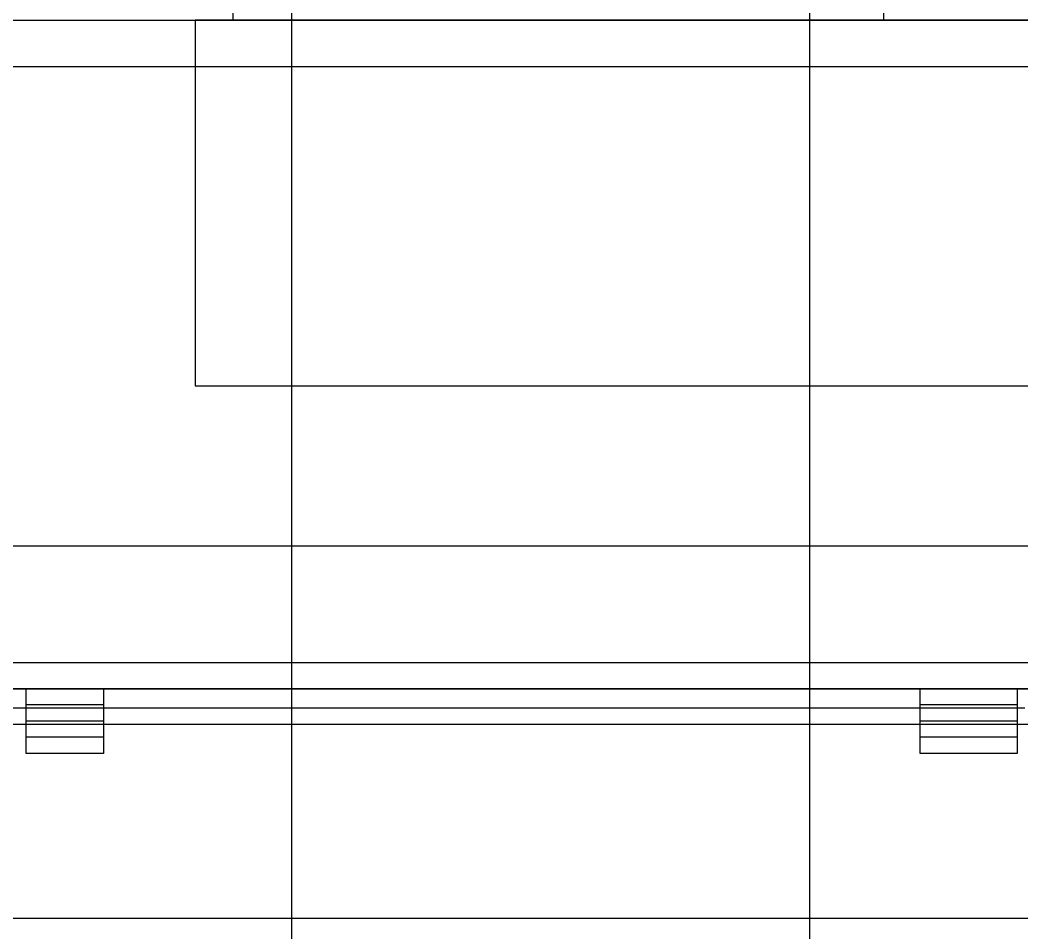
# Model space of a CAD drawing. Extents: x -264205 to -263659, y -1242401 to -1241986.
# Drawn here: x -263831.66 to -263816.2, y -1242108.09 to -1242094.01 of the extents above; entities that cross this region are included whole.
import ezdxf

# ---------------------------------------------------------------- set-up
doc = ezdxf.new("R2010")
doc.units = 0
for name, color, linetype in [('HESCON_OSI_STAVBY_KFA', 7, 'Continuous'), ('PROJEKT_OBRUBNIKY_KOMUNIKACIE', 7, 'Continuous'), ('SITUACIA_DSP_2D', 7, 'Continuous')]:
    doc.layers.add(name, color=color, linetype=linetype)

msp = doc.modelspace()

# ---------------------------------------------------------------- linework, layer by layer
at = {"layer": 'HESCON_OSI_STAVBY_KFA'}
for p, q in [((-263827.468, -1242083.237), (-263827.468, -1242246.707)), ((-263819.468, -1242083.237), (-263819.468, -1242246.707)), ((-263792.653, -1242094.732), (-263911.523, -1242094.732)), ((-263792.653, -1242102.132), (-263911.523, -1242102.132)), ((-263792.653, -1242103.932), (-263911.523, -1242103.932)), ((-263792.653, -1242104.882), (-263911.523, -1242104.882))]:
    msp.add_line(p, q, dxfattribs=at)
at = {"layer": 'PROJEKT_OBRUBNIKY_KOMUNIKACIE'}
msp.add_lwpolyline([(-263909.043, -1242125.432), (-263902.343, -1242125.432), (-263902.343, -1242104.482), (-263902.112, -1242103.927), (-263898.54, -1242100.355), (-263895.995, -1242097.81), (-263892.423, -1242094.238), (-263891.868, -1242094.007), (-263812.071, -1242094.007), (-263811.513, -1242094.238), (-263801.823, -1242103.927), (-263801.593, -1242104.482), (-263801.593, -1242224.282), (-263801.824, -1242224.838), (-263805.392, -1242228.407)], dxfattribs=at)
at = {"layer": 'SITUACIA_DSP_2D'}
for p, q in [((-263828.368, -1242094.007), (-263828.368, -1242093.007)), ((-263818.318, -1242094.007), (-263818.318, -1242093.007)), ((-263812.068, -1242094.007), (-263828.955, -1242094.007)), ((-263828.955, -1242094.007), (-263828.955, -1242099.657)), ((-263828.955, -1242094.007), (-263828.955, -1242099.657)), ((-263812.068, -1242094.007), (-263828.955, -1242094.007)), ((-263828.955, -1242099.657), (-263814.408, -1242099.657)), ((-263828.955, -1242099.657), (-263814.408, -1242099.657)), ((-263887.916, -1242104.332), (-263816.02, -1242104.332)), ((-263816.02, -1242104.332), (-263887.916, -1242104.332)), ((-263831.567, -1242105.332), (-263831.567, -1242104.332)), ((-263830.369, -1242104.332), (-263830.369, -1242105.332)), ((-263817.757, -1242105.332), (-263817.757, -1242104.332)), ((-263816.259, -1242104.332), (-263816.259, -1242105.332)), ((-263816.144, -1242104.632), (-263887.792, -1242104.632)), ((-263830.369, -1242104.582), (-263831.567, -1242104.582)), ((-263816.259, -1242104.582), (-263817.757, -1242104.582)), ((-263830.369, -1242104.832), (-263831.567, -1242104.832)), ((-263816.259, -1242104.832), (-263817.757, -1242104.832)), ((-263830.369, -1242105.082), (-263831.567, -1242105.082)), ((-263816.259, -1242105.082), (-263817.757, -1242105.082)), ((-263830.369, -1242105.332), (-263831.567, -1242105.332)), ((-263816.259, -1242105.332), (-263817.757, -1242105.332)), ((-263815.563, -1242107.877), (-263851.668, -1242107.877))]:
    msp.add_line(p, q, dxfattribs=at)

doc.saveas('drawing.dxf')
